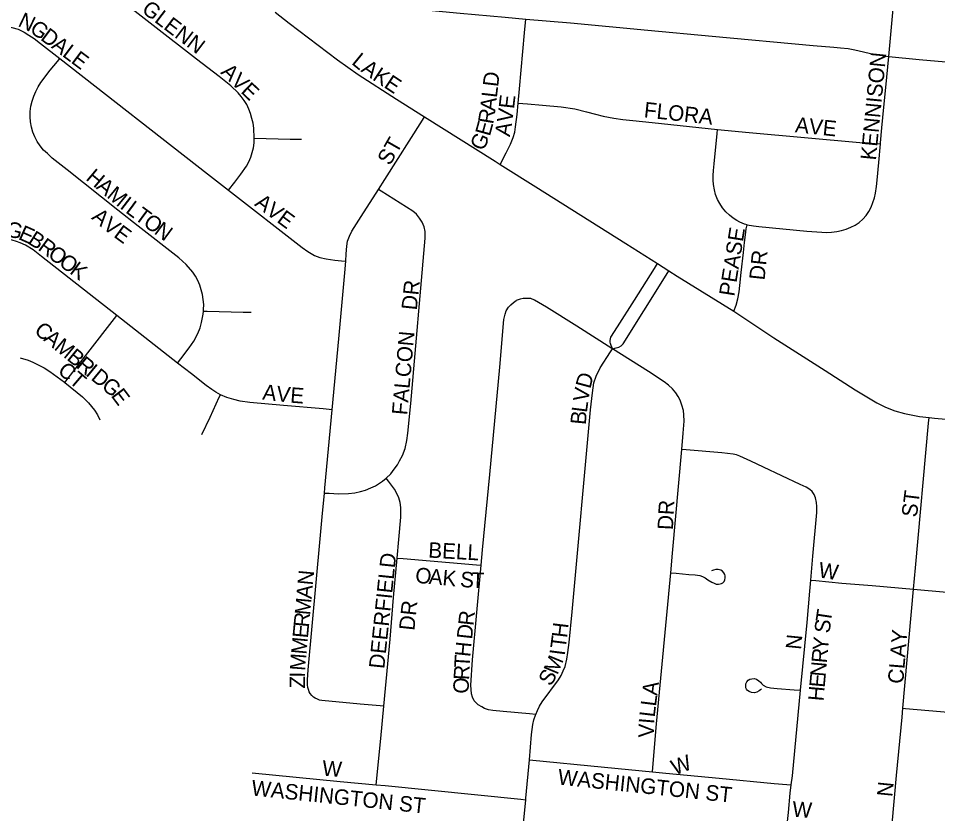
# Model space of a CAD drawing. Extents: x 0 to 680, y 0 to 440.
# Drawn here: x 152.03 to 160.83, y 332.75 to 340.36 of the extents above; entities that cross this region are included whole.
import ezdxf

# ---------------------------------------------------------------- set-up
doc = ezdxf.new("R2010")
doc.units = 0
doc.layers.add('GM_X_City_Street', color=7, linetype='Continuous')
doc.layers.add('GM_X_City_Street_Text', color=7, linetype='Continuous')

msp = doc.modelspace()

# ---------------------------------------------------------------- linework, layer by layer
at = {"layer": 'GM_X_City_Street'}
for points in [[(154.2908, 339.2123), (154.2854, 339.31), (154.2785, 339.3569), (154.2684, 339.4031), (154.2551, 339.4484), (154.2382, 339.4924), (154.2176, 339.5345), (154.1932, 339.5748), (154.1655, 339.6129), (154.1348, 339.6488), (154.0666, 339.7146), (153.9527, 339.8027), (153.7385, 339.9704), (152.1059, 341.2386), (152.042, 341.2818), (152.0009, 341.3003), (151.9495, 341.3127), (151.865, 341.325), (151.6097, 341.3457), (151.566, 341.3492)], [(160.3645, 339.995), (160.4121, 340.5209), (160.4374, 340.8106), (160.4414, 340.8489)], [(154.4907, 340.4187), (154.6232, 340.3148), (155.0871, 339.9627), (155.2854, 339.8238), (155.6526, 339.5875), (155.9205, 339.4188)], [(155.891, 340.4463), (156.2627, 340.4112), (156.6923, 340.3706), (156.8887, 340.3521)], [(156.8159, 339.5499), (156.8285, 339.6847), (156.8769, 340.221), (156.8887, 340.3521)], [(156.8887, 340.3521), (157.3164, 340.3167), (158.0587, 340.2464), (158.6728, 340.1882), (159.6422, 340.1003), (159.8397, 340.0843), (159.9024, 340.0791), (159.9757, 340.0703), (160.0384, 340.059), (160.2198, 340.0167), (160.3645, 339.995)], [(151.4804, 340.3098), (151.5418, 340.3058), (151.7525, 340.2922), (151.8871, 340.2824), (151.969, 340.2726), (152.0301, 340.2555), (152.0881, 340.2278), (152.1329, 340.2005), (152.1837, 340.1673), (152.2441, 340.1186), (152.4285, 339.9749)], [(153.8036, 337.5574), (153.8056, 337.5755), (153.8064, 337.6226), (153.8025, 337.6697), (153.7946, 337.7164), (153.7831, 337.7625), (153.7681, 337.8077), (153.7497, 337.8513), (153.7274, 337.8929), (153.7006, 337.9314), (153.6382, 338.0041), (153.5686, 338.0697), (153.1777, 338.3727), (152.983, 338.5236), (152.4976, 338.909), (152.3542, 339.0235), (152.3096, 339.066), (152.2735, 339.1002), (152.241, 339.1388), (152.2133, 339.1808), (152.1903, 339.2252), (152.1711, 339.2714), (152.1564, 339.3193), (152.147, 339.3687), (152.1432, 339.4189), (152.1448, 339.4689), (152.1514, 339.5186), (152.163, 339.5675), (152.1796, 339.6145), (152.1994, 339.66), (152.2222, 339.7042), (152.2483, 339.7465), (152.3365, 339.8635), (152.4057, 339.9475), (152.4285, 339.9749)], [(152.4285, 339.9749), (153.8439, 338.8725), (154.044, 338.7166)], [(160.2856, 339.1581), (160.2865, 339.1693), (160.2995, 339.3139), (160.3075, 339.4109), (160.3466, 339.7965), (160.3645, 339.995)], [(160.3645, 339.995), (160.6544, 339.9651), (161.2796, 339.9121)], [(156.6454, 338.9613), (156.7014, 339.0733), (156.7433, 339.1571), (156.7688, 339.2209), (156.7834, 339.2701), (156.7925, 339.323), (156.8057, 339.4409), (156.8159, 339.5499)], [(156.8159, 339.5499), (156.9058, 339.5419), (157.051, 339.529), (157.229, 339.5128), (157.3577, 339.4948), (157.4709, 339.4665), (157.5559, 339.4434), (157.6305, 339.4254), (157.7335, 339.4047), (157.8184, 339.3919), (157.9135, 339.3812), (158.0989, 339.3636), (158.7261, 339.2965)], [(155.4797, 338.7237), (155.5403, 338.8193), (155.9, 339.3865), (155.9205, 339.4188)], [(155.9205, 339.4188), (156.5976, 338.9922), (156.6454, 338.9613)], [(159.0091, 338.383), (158.9829, 338.391), (158.9396, 338.4081), (158.9093, 338.4261), (158.8763, 338.4487), (158.8412, 338.476), (158.8061, 338.5088), (158.774, 338.5474), (158.7482, 338.5871), (158.7259, 338.6252), (158.7071, 338.676), (158.6951, 338.7198), (158.6864, 338.7691), (158.6825, 338.8128), (158.6822, 338.8568), (158.6859, 338.9046), (158.6927, 338.9693), (158.7221, 339.2573), (158.7261, 339.2965)], [(158.7261, 339.2965), (159.0281, 339.2692), (160.088, 339.1732), (160.185, 339.1658), (160.2856, 339.1581)], [(154.044, 338.7166), (154.1032, 338.7924), (154.1622, 338.8679), (154.215, 338.9469), (154.2371, 338.9886), (154.256, 339.0319), (154.2714, 339.0765), (154.2825, 339.1219), (154.2889, 339.1682), (154.2908, 339.2123)], [(154.2908, 339.2123), (154.6351, 339.2041), (154.7419, 339.2041)], [(159.0091, 338.383), (159.0703, 338.3739), (159.1213, 338.3683), (159.58, 338.3223), (159.7245, 338.3124), (159.7722, 338.3116), (159.8171, 338.3155), (159.8664, 338.3201), (159.9128, 338.3296), (159.9579, 338.343), (160.0016, 338.3605), (160.0434, 338.3821), (160.0825, 338.4077), (160.1177, 338.4378), (160.1484, 338.4727), (160.1745, 338.5114), (160.1961, 338.5529), (160.2136, 338.5968), (160.2273, 338.6419), (160.2371, 338.6882), (160.247, 338.7504), (160.2546, 338.8121), (160.2698, 338.9816), (160.2856, 339.1581)], [(156.6454, 338.9613), (156.9854, 338.7481), (157.8475, 338.2051), (158.1504, 338.0132)], [(154.044, 338.7166), (154.7489, 338.1677), (154.8015, 338.1287), (154.8659, 338.0897), (154.9167, 338.0702), (154.9772, 338.0585), (155.061, 338.0449), (155.1254, 338.039), (155.1654, 338.0354)], [(155.1654, 338.0354), (155.1708, 338.106), (155.1768, 338.1811), (155.1827, 338.2265), (155.2024, 338.2759), (155.2241, 338.3234), (155.3151, 338.4636), (155.4797, 338.7237)], [(155.554, 335.9586), (155.5963, 336.0026), (155.6309, 336.0454), (155.6615, 336.0882), (155.682, 336.125), (155.7084, 336.176), (155.735, 336.2453), (155.7512, 336.3208), (155.7594, 336.3921), (155.789, 336.6748), (155.9267, 338.2562), (155.9272, 338.3212), (155.9161, 338.3664), (155.8979, 338.4087), (155.8733, 338.4489), (155.844, 338.4848), (155.8094, 338.5158), (155.5065, 338.7069), (155.4797, 338.7237)], [(158.882, 337.5566), (158.9052, 337.6159), (158.9207, 337.675), (158.9318, 337.7442), (158.9395, 337.8023), (158.953, 337.9289), (158.9734, 338.1205), (158.9832, 338.2155), (158.9931, 338.2888), (159.0011, 338.3445), (159.0091, 338.383)], [(152.9753, 337.5166), (152.2545, 338.0814), (152.1735, 338.1438), (152.1007, 338.1887), (152.0503, 338.213), (152.013, 338.226), (151.9716, 338.2364), (151.9251, 338.2485), (151.8789, 338.2547), (151.8144, 338.2602), (151.3184, 338.2958)], [(155.0367, 336.6148), (155.0996, 337.2918), (155.157, 337.9261), (155.1654, 338.0354)], [(157.7209, 337.1977), (157.7172, 337.2083), (157.7078, 337.2306), (157.7017, 337.2475), (157.699, 337.2624), (157.6979, 337.2778), (157.7052, 337.3102), (157.7672, 337.4088), (157.9291, 337.6619), (158.1212, 337.9669), (158.1504, 338.0132)], [(157.7209, 337.1977), (157.7556, 337.2059), (157.78, 337.2123), (157.8032, 337.2252), (157.8228, 337.2467), (158.2188, 337.8778), (158.2602, 337.9437)], [(158.1504, 338.0132), (158.2602, 337.9437)], [(158.2602, 337.9437), (158.339, 337.8938), (158.882, 337.5566)], [(157.7209, 337.1977), (157.7139, 337.2021), (157.3793, 337.4143), (157.0881, 337.5966), (156.9728, 337.6648), (156.939, 337.6783), (156.9009, 337.6805), (156.8649, 337.6783), (156.8357, 337.6716), (156.7975, 337.6603)], [(156.462, 335.1275), (156.4752, 335.2737), (156.5461, 335.9944), (156.6426, 337.0225), (156.6801, 337.477), (156.692, 337.5278), (156.7032, 337.5615), (156.7256, 337.5951), (156.7458, 337.6199), (156.7728, 337.6423), (156.7975, 337.6603)], [(152.4772, 336.8741), (152.5097, 336.9161), (152.9308, 337.4592), (152.9753, 337.5166)], [(153.5556, 337.0619), (152.9753, 337.5166)], [(153.5556, 337.0619), (153.5861, 337.1014), (153.6667, 337.2063), (153.7102, 337.2723), (153.7506, 337.345), (153.7715, 337.3982), (153.786, 337.4497), (153.7957, 337.4981), (153.8003, 337.5284), (153.8036, 337.5574)], [(153.8036, 337.5574), (153.8409, 337.5565), (154.1846, 337.5488), (154.2612, 337.5469)], [(158.882, 337.5566), (159.2638, 337.3026), (159.756, 336.9902), (160.0421, 336.8066), (160.2493, 336.6818), (160.3348, 336.6382), (160.4235, 336.603), (160.5155, 336.5773), (160.6577, 336.5515), (160.7502, 336.541)], [(156.9852, 333.6985), (157.0007, 333.736), (157.0222, 333.7782), (157.0467, 333.8191), (157.2014, 334.0288), (157.2278, 334.0721), (157.2484, 334.1173), (157.2654, 334.1568), (157.2823, 334.2283), (157.2916, 334.2919), (157.3047, 334.3889), (157.3351, 334.68), (157.5082, 336.6127), (157.527, 336.7764), (157.542, 336.8724), (157.5628, 336.9364), (157.6022, 337.0173), (157.7017, 337.1686), (157.7209, 337.1977)], [(158.3969, 336.3911), (158.4056, 336.5059), (158.4028, 336.5665), (158.3989, 336.6069), (158.3833, 336.6586), (158.3675, 336.7058), (158.3495, 336.7417), (158.3248, 336.7754), (158.2956, 336.8135), (158.2574, 336.8495), (158.2148, 336.8832), (158.0642, 336.982), (157.7209, 337.1977)], [(152.0486, 337.1129), (152.1243, 337.089), (152.1706, 337.0704), (152.2156, 337.0487), (152.2799, 337.0152), (152.3327, 336.9821), (152.4727, 336.8777), (152.4772, 336.8741)], [(153.966, 336.7583), (153.9236, 336.7822), (153.8844, 336.8084), (153.8302, 336.8477), (153.6882, 336.9579), (153.5556, 337.0619)], [(152.4772, 336.8741), (152.6445, 336.7389), (152.7039, 336.6809), (152.7607, 336.6108), (152.7885, 336.5645), (152.8109, 336.517)], [(153.788, 336.3765), (153.8666, 336.5446), (153.9554, 336.7356), (153.966, 336.7583)], [(155.0367, 336.6148), (154.9503, 336.6225), (154.5687, 336.6567), (154.2486, 336.6833), (154.1552, 336.6982), (154.0935, 336.7113), (154.0282, 336.7318), (153.966, 336.7583)], [(154.962, 335.8172), (154.9673, 335.869), (155.0367, 336.6148)], [(160.6017, 334.8967), (160.6201, 335.1025), (160.7453, 336.4875), (160.7502, 336.541)], [(160.7502, 336.541), (160.8016, 336.5357), (161.6725, 336.4571), (161.7761, 336.4461)], [(158.3832, 336.2352), (158.3967, 336.3891), (158.3969, 336.3911)], [(158.278, 335.0554), (158.2956, 335.2414), (158.3832, 336.2352)], [(159.6191, 334.984), (159.6392, 335.2134), (159.6757, 335.6316), (159.6755, 335.6903), (159.6722, 335.7287), (159.6636, 335.7702), (159.6515, 335.8048), (159.6324, 335.8309), (159.6081, 335.8516), (159.5752, 335.8724), (159.5175, 335.9005), (159.1646, 336.0668), (159.0458, 336.1218), (158.938, 336.1712), (158.9059, 336.1818), (158.8741, 336.1887), (158.8214, 336.1971), (158.7674, 336.2026), (158.425, 336.2317), (158.3832, 336.2352)], [(154.962, 335.8172), (155.0089, 335.815), (155.0966, 335.8109), (155.1924, 335.813), (155.2516, 335.8191), (155.3079, 335.8326), (155.354, 335.8447), (155.4066, 335.868), (155.4494, 335.8863), (155.48, 335.9047), (155.5188, 335.9313), (155.554, 335.9586)], [(155.6588, 335.1955), (155.6752, 335.3735), (155.6936, 335.5859), (155.6946, 335.6333), (155.6925, 335.68), (155.6857, 335.726), (155.6734, 335.771), (155.6555, 335.8136), (155.6315, 335.8535), (155.5752, 335.9298), (155.554, 335.9586)], [(155.5305, 333.7769), (155.4949, 333.7803), (155.3053, 333.7987), (154.9382, 333.8314), (154.9161, 333.8362), (154.8941, 333.8437), (154.8743, 333.8537), (154.8561, 333.8655), (154.8401, 333.8795), (154.8268, 333.8979), (154.8166, 333.9167), (154.8082, 333.9378), (154.8022, 333.957), (154.8, 333.9826), (154.7993, 334.0296), (154.8064, 334.1257), (154.9218, 335.379), (154.9389, 335.5885), (154.962, 335.8172)], [(155.5305, 333.7769), (155.5899, 334.4195), (155.624, 334.8196), (155.6588, 335.1955)], [(155.6588, 335.1955), (155.7147, 335.1908), (156.4173, 335.1313), (156.462, 335.1275)], [(156.9852, 333.6985), (156.9251, 333.7041), (156.6721, 333.7276), (156.5746, 333.7376), (156.5326, 333.7443), (156.4953, 333.7572), (156.468, 333.7716), (156.4348, 333.7916), (156.4103, 333.813), (156.3961, 333.8305), (156.3789, 333.8636), (156.3712, 333.8958), (156.3659, 333.937), (156.363, 333.9786), (156.3803, 334.2201), (156.462, 335.1275)], [(158.1013, 333.1512), (158.1047, 333.1907), (158.1407, 333.6085), (158.278, 335.0554)], [(158.278, 335.0554), (158.3303, 335.0505), (158.4491, 335.0395), (158.5104, 335.0337), (158.556, 335.0278), (158.58, 335.0206), (158.6065, 335.0062), (158.6341, 334.9869), (158.6713, 334.9641), (158.6921, 334.954), (158.7134, 334.9461), (158.735, 334.9449), (158.7515, 334.9478), (158.7638, 334.9509), (158.777, 334.9581), (158.7878, 334.9713), (158.7962, 334.9881), (158.7986, 335.0062), (158.7986, 335.0242), (158.795, 335.0374), (158.7866, 335.053), (158.7734, 335.0698), (158.7566, 335.0794), (158.7326, 335.0853), (158.7098, 335.0853), (158.6869, 335.0806), (158.6662, 335.072)], [(159.5209, 333.931), (159.5822, 334.5784), (159.6099, 334.8798), (159.6191, 334.984)], [(159.6191, 334.984), (159.6664, 334.9797), (159.9159, 334.9568), (160.2055, 334.932), (160.6017, 334.8967)], [(160.5, 333.7585), (160.6017, 334.8967)], [(160.6017, 334.8967), (161.5584, 334.8113), (161.6302, 334.805)], [(159.1448, 333.9452), (159.1361, 333.9361), (159.1243, 333.9235), (159.1025, 333.9126), (159.0781, 333.9072), (159.0509, 333.9099), (159.0277, 333.9194), (159.0129, 333.9289), (159.0033, 333.9411), (158.9979, 333.9534), (158.9957, 333.972), (158.9979, 333.9928), (159.0047, 334.0118), (159.0183, 334.0255), (159.0332, 334.035), (159.0523, 334.0404), (159.0754, 334.0418), (159.0998, 334.0364), (159.1202, 334.0214), (159.1356, 334.0068), (159.1475, 333.9955), (159.1637, 333.9806), (159.1923, 333.9643), (159.2331, 333.9547), (159.297, 333.9479), (159.4588, 333.9357), (159.5209, 333.931)], [(159.4312, 333.0249), (159.4433, 333.1125), (159.5209, 333.931)], [(155.4587, 333.0259), (155.502, 333.4679), (155.5305, 333.7769)], [(160.3927, 332.5855), (160.3986, 332.6521), (160.44, 333.1157), (160.4924, 333.6734), (160.5, 333.7585)], [(160.5, 333.7585), (160.5257, 333.7562), (160.8589, 333.7272), (161.5271, 333.6669)], [(156.9246, 333.2636), (156.9442, 333.5065), (156.9575, 333.6014), (156.9683, 333.6475), (156.9827, 333.6923), (156.9852, 333.6985)], [(156.8902, 332.8834), (156.8915, 332.8976), (156.9246, 333.2636)], [(156.9246, 333.2636), (157.643, 333.1957), (158.1013, 333.1512)], [(154.271, 333.1392), (155.1116, 333.0575), (155.4587, 333.0259)], [(158.1013, 333.1512), (158.2306, 333.1385), (158.74, 333.0908), (159.2685, 333.0381), (159.3877, 333.0284), (159.4312, 333.0249)], [(155.4587, 333.0259), (155.5445, 333.0181), (156.8409, 332.8883), (156.8902, 332.8834)], [(159.3942, 332.675), (159.404, 332.7618), (159.4202, 332.9457), (159.4312, 333.0249)], [(156.7047, 330.7743), (156.7017, 330.9199), (156.6996, 331.0154), (156.7106, 331.1598), (156.7633, 331.6419), (156.8502, 332.4625), (156.8902, 332.8834)]]:
    msp.add_lwpolyline(points, dxfattribs=at)

# ---------------------------------------------------------------- texts
at = {"layer": 'GM_X_City_Street_Text'}
for s, height, rotation, p in [('GLENN', 0.14823, 322.65137, (153.2033, 340.4257)), ('N', 0.1482, 334.38817, (152.0191, 340.2895)), ('G', 0.1482, 323.78141, (152.1305, 340.2368)), ('D', 0.1482, 323.13229, (152.2354, 340.16)), ('A', 0.1482, 323.14444, (152.3398, 340.0818)), ('L', 0.1482, 323.14103, (152.4442, 340.0035)), ('E', 0.1482, 323.1434, (152.5277, 339.9409)), ('L', 0.1482, 320.70867, (155.214, 339.9284)), ('KENNISON', 0.14823, 84.44807, (160.2416, 338.9972)), ('AVE', 0.14823, 316.38891, (153.9619, 339.837)), ('A', 0.1482, 324.90875, (155.3042, 339.8551)), ('K', 0.1482, 326.31082, (155.4142, 339.7779)), ('E', 0.1482, 326.31587, (155.5228, 339.7056)), ('D', 0.1482, 83.28248, (156.6245, 339.6993)), ('L', 0.1482, 83.29175, (156.6123, 339.5956)), ('E', 0.1482, 83.5741, (156.7769, 339.4893)), ('A', 0.1482, 83.36195, (156.5972, 339.4661)), ('FLORA', 0.14823, 353.79543, (158.0157, 339.4138)), ('R', 0.1482, 80.43877, (156.5765, 339.3421)), ('V', 0.1482, 82.49164, (156.7594, 339.3569)), ('E', 0.1482, 74.6599, (156.5454, 339.2256)), ('A', 0.1482, 80.40473, (156.7368, 339.2224)), ('AVE', 0.14823, 354.09733, (159.4635, 339.2703)), ('ST', 0.14823, 60.25091, (155.5884, 338.9434)), ('G', 0.1482, 66.24169, (156.4849, 339.0838)), ('H', 0.1482, 320.00555, (152.6695, 338.8204)), ('A', 0.1482, 320.00555, (152.7694, 338.7365)), ('M', 0.1482, 320.39235, (152.8702, 338.652)), ('I', 0.1482, 322.52411, (152.9955, 338.5485)), ('AVE', 0.14823, 323.5321, (154.2856, 338.5736)), ('L', 0.1482, 323.56079, (153.0497, 338.507)), ('T', 0.1482, 323.66674, (153.1338, 338.4449)), ('A', 0.1482, 319.76621, (152.7242, 338.4451)), ('V', 0.1482, 322.39322, (152.8296, 338.3562)), ('O', 0.1482, 323.68631, (153.2179, 338.383)), ('G', 0.1482, 345.71197, (151.9031, 338.2807)), ('E', 0.1482, 335.97094, (152.0232, 338.2507)), ('E', 0.1482, 323.67557, (152.9358, 338.2744)), ('N', 0.1482, 323.67214, (153.323, 338.3058)), ('B', 0.1482, 327.75137, (152.1136, 338.2109)), ('PEASE', 0.14823, 80.95886, (158.8852, 337.6942)), ('R', 0.1482, 323.66196, (152.2106, 338.1498)), ('O', 0.1482, 323.36836, (152.305, 338.0804)), ('DR', 0.14823, 83.98889, (159.1751, 337.8494)), ('O', 0.1482, 323.36836, (152.4097, 338.0025)), ('K', 0.1482, 323.36836, (152.5143, 337.9247)), ('DR', 0.14823, 83.98889, (155.8458, 337.5627)), ('C', 0.1482, 320.58158, (152.1745, 337.3557)), ('A', 0.1482, 320.5722, (152.2652, 337.2812)), ('FALCON', 0.14823, 84.98704, (155.7545, 336.5594)), ('M', 0.1482, 320.5836, (152.366, 337.1983)), ('B', 0.1482, 320.58158, (152.4869, 337.099)), ('CT', 0.14823, 319.39614, (152.3988, 336.9737)), ('R', 0.1482, 320.57495, (152.5775, 337.0244)), ('I', 0.1482, 320.58909, (152.6682, 336.9499)), ('D', 0.1482, 320.5722, (152.7186, 336.9085)), ('G', 0.1482, 319.83487, (152.819, 336.826)), ('D', 0.1482, 74.99888, (157.5067, 336.8093)), ('E', 0.1482, 307.07211, (152.9127, 336.7482)), ('A', 0.1482, 352.94412, (154.3638, 336.7136)), ('V', 0.1482, 354.00518, (154.4963, 336.6972)), ('E', 0.1482, 355.51879, (154.6303, 336.6832)), ('V', 0.1482, 81.14498, (157.4875, 336.6845)), ('L', 0.1482, 82.69875, (157.4744, 336.582)), ('B', 0.1482, 84.46582, (157.4632, 336.4664)), ('ST', 0.14823, 82.87834, (160.6331, 335.5806)), ('DR', 0.14823, 86.98328, (158.298, 335.4612)), ('BELL', 0.14823, 356.73129, (155.9533, 335.2005)), ('DEERFIELD', 0.14823, 83.98927, (155.5344, 334.131)), ('W', 0.1482, 351.24549, (159.6847, 335.0118)), ('N', 0.1482, 84.67091, (154.8507, 334.9309)), ('O', 0.1482, 354.8125, (155.8269, 334.9596)), ('A', 0.1482, 354.79073, (155.9567, 334.9478)), ('K', 0.1482, 354.87387, (156.0869, 334.936)), ('S', 0.1482, 355.33463, (156.2571, 334.9207)), ('T', 0.1482, 357.40233, (156.3669, 334.9119)), ('A', 0.1482, 84.67091, (154.8386, 334.8011)), ('M', 0.1482, 84.66457, (154.824, 334.6452)), ('DR', 0.14823, 83.98889, (155.8227, 334.497)), ('R', 0.1482, 83.83611, (156.389, 334.543)), ('T', 0.1482, 81.44491, (159.8101, 334.5728)), ('R', 0.1482, 84.67252, (154.8131, 334.5283)), ('S', 0.1482, 83.42744, (159.7984, 334.4705)), ('E', 0.1482, 84.66897, (154.8034, 334.4244)), ('D', 0.1482, 83.82394, (156.375, 334.4134)), ('H', 0.1482, 83.15814, (157.2842, 334.4271)), ('CLAY', 0.14823, 85.23673, (160.5025, 333.988)), ('M', 0.1482, 84.66457, (154.7889, 334.2686)), ('T', 0.1482, 82.78862, (157.271, 334.3225)), ('N', 0.1482, 84.28074, (159.5242, 334.3146)), ('Y', 0.1482, 84.53946, (159.782, 334.3025)), ('H', 0.1482, 84.23068, (156.3577, 334.245)), ('M', 0.1482, 85.78849, (154.7774, 334.1133)), ('T', 0.1482, 86.43218, (156.3513, 334.1423)), ('M', 0.1482, 67.53574, (157.1918, 334.0717)), ('I', 0.1482, 82.68398, (157.2626, 334.2576)), ('R', 0.1482, 84.88142, (159.7715, 334.1858)), ('R', 0.1482, 87.67071, (156.3466, 334.0259)), ('N', 0.1482, 84.897, (159.7599, 334.0559)), ('I', 0.1482, 88.86297, (154.7762, 334.0502)), ('S', 0.1482, 59.24007, (157.128, 333.9611)), ('E', 0.1482, 84.89013, (159.7506, 333.9519)), ('Z', 0.1482, 89.84972, (154.776, 333.9465)), ('O', 0.1482, 87.66045, (156.3413, 333.8955)), ('A', 0.1482, 82.86684, (158.1485, 333.8747)), ('H', 0.1482, 84.90055, (159.7391, 333.822)), ('L', 0.1482, 82.87837, (158.1355, 333.7711)), ('L', 0.1482, 83.09862, (158.123, 333.6677)), ('I', 0.1482, 85.22909, (158.1177, 333.6041)), ('V', 0.1482, 88.8634, (158.1153, 333.4762)), ('W', 0.1482, 20.7024, (158.3154, 333.1142)), ('W', 0.1482, 355.60387, (154.9364, 333.1134)), ('WASHINGTON ST', 0.148231, 353.99229, (157.191, 333.0296)), ('WASHINGTON ST', 0.148231, 353.99219, (154.2572, 332.9252)), ('N', 0.1482, 84.29157, (160.3982, 332.9058)), ('W', 0.1482, 355.60387, (159.4367, 332.7221))]:
    msp.add_text(s, height=height, rotation=rotation, dxfattribs=at).set_placement(p)

doc.saveas('drawing.dxf')
